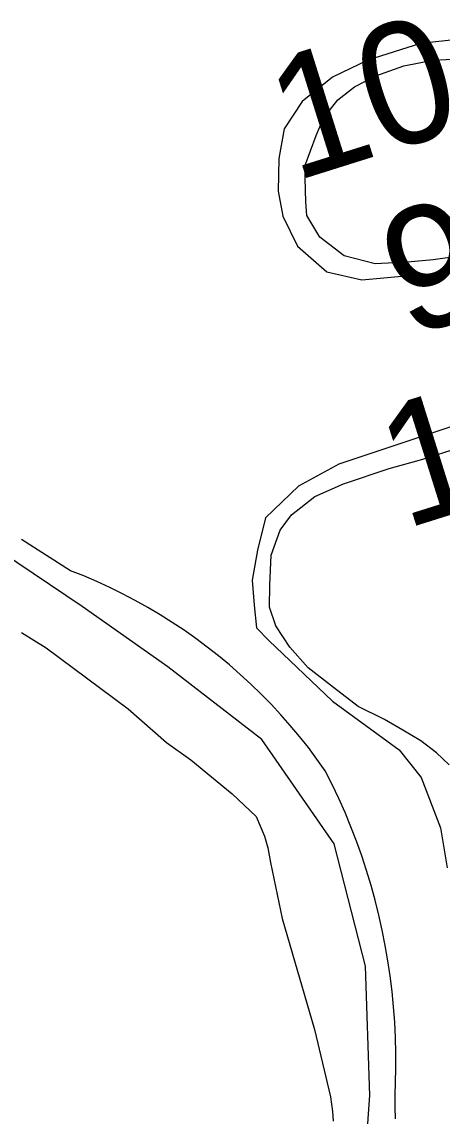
# Model space of a CAD drawing. Extents: x 3683402 to 3721514, y 487807 to 513565.
# Drawn here: x 3713577 to 3713808, y 503041 to 503641 of the extents above; entities that cross this region are included whole.
import ezdxf

# ---------------------------------------------------------------- set-up
doc = ezdxf.new("R2010")
doc.units = 0
for name, color, linetype in [('V-BORW-LINE', 7, 'Continuous'), ('V-RIVR-RANG', 7, 'Continuous'), ('V-SITE-VEGE', 7, 'Continuous'), ('V-TOPO-SHOR', 7, 'Continuous'), ('V-WETL-SWMP', 7, 'Continuous')]:
    doc.layers.add(name, color=color, linetype=linetype)

msp = doc.modelspace()

# ---------------------------------------------------------------- linework, layer by layer
at = {"layer": 'V-BORW-LINE'}
for points in [[(3713768.2, 503052.3299999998), (3713765.707, 503123.3959999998), (3713748.622, 503190.3079999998), (3713708.8140000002, 503247.62699999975), (3713657.261, 503287.4179999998), (3713610.222, 503320.47399999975), (3713529.883, 503374.4699999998), (3713455.7660000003, 503427.25699999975), (3713380.361, 503455.7529999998), (3713320.39, 503484.78899999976), (3713310.626, 503451.4049999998), (3713321.46, 503433.9559999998), (3713350.042, 503418.79399999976), (3713360.971, 503405.3899999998), (3713334.651, 503362.8669999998), (3713278.755, 503255.3609999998), (3713212.239, 503138.92399999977)], [(3713224.253, 502145.93699999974), (3713255.639, 502233.80399999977), (3713306.639, 502257.22499999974), (3713358.427, 502292.0839999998), (3713396.048, 502344.51199999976), (3713454.346, 502417.3959999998), (3713498.911, 502495.5039999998), (3713529.864, 502568.6169999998), (3713578.436, 502654.4719999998), (3713643.312, 502777.0309999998), (3713700.569, 502866.0429999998), (3713733.575, 502928.05599999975), (3713764.545, 503000.6949999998), (3713768.19, 503052.60899999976)]]:
    msp.add_lwpolyline(points, dxfattribs=at)
at = {"layer": 'V-SITE-VEGE'}
for p, q in [((3713817.804, 503631.63300000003), (3713795.86, 503629.243)), ((3713795.86, 503629.243), (3713766.961, 503620.115)), ((3713766.961, 503620.115), (3713747.644, 503610.83799999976)), ((3713747.644, 503610.83799999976), (3713731, 503597.4069999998)), ((3713731, 503597.4069999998), (3713721.1780000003, 503582.50199999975)), ((3713721.1780000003, 503582.50199999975), (3713718.181, 503566.118)), ((3713718.181, 503566.118), (3713717.901, 503548.32300000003)), ((3713717.901, 503548.32300000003), (3713720.4220000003, 503534.591)), ((3713720.4220000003, 503534.591), (3713728.3740000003, 503518.033)), ((3713728.3740000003, 503518.033), (3713744.5840000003, 503504.0839999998)), ((3713744.5840000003, 503504.0839999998), (3713763.686, 503499.67499999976)), ((3713763.686, 503499.67499999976), (3713789.738, 503501.9989999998)), ((3713789.738, 503501.9989999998), (3713826.742, 503504.15399999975)), ((3713829.59, 503424.691), (3713751.132, 503398.548)), ((3713751.132, 503398.548), (3713729.034, 503386.5739999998)), ((3713729.034, 503386.5739999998), (3713710.9560000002, 503369.059)), ((3713710.9560000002, 503369.059), (3713706.565, 503351.33)), ((3713603.79, 503340.135), (3713576.916, 503357.23999999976)), ((3713706.565, 503351.33), (3713703.569, 503334.94599999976)), ((3713611.083, 503337.24599999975), (3713603.79, 503340.1349999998)), ((3713618.296, 503334.1679999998), (3713611.083, 503337.24599999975)), ((3713625.429, 503330.9009999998), (3713618.296, 503334.1679999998)), ((3713632.475, 503327.44800000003), (3713625.429, 503330.9009999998)), ((3713703.569, 503334.94599999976), (3713704.722, 503321.234)), ((3713639.4250000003, 503323.8129999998), (3713632.475, 503327.4479999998)), ((3713646.278, 503319.995), (3713639.4250000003, 503323.813)), ((3713653.0300000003, 503316.00200000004), (3713646.278, 503319.995)), ((3713704.722, 503321.234), (3713705.895, 503308.89299999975)), ((3713659.676, 503311.832), (3713653.0300000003, 503316.00200000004)), ((3713666.2090000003, 503307.49), (3713659.676, 503311.832)), ((3713672.626, 503302.981), (3713666.2090000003, 503307.49)), ((3713705.895, 503308.89299999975), (3713712.631, 503301.94)), ((3713678.9250000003, 503298.3029999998), (3713672.626, 503302.981)), ((3713712.631, 503301.94), (3713747.703, 503268.523)), ((3713685.098, 503293.461), (3713678.9250000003, 503298.3029999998)), ((3713691.14, 503288.46), (3713685.098, 503293.461)), ((3713697.0500000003, 503283.303), (3713691.14, 503288.46)), ((3713702.823, 503277.995), (3713697.0500000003, 503283.303)), ((3713708.455, 503272.53500000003), (3713702.823, 503277.995)), ((3713713.944, 503266.9319999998), (3713708.455, 503272.53500000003)), ((3713719.2830000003, 503261.185), (3713713.944, 503266.9319999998)), ((3713747.703, 503268.523), (3713784.252, 503241.9279999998)), ((3713724.471, 503255.30099999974), (3713719.2830000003, 503261.185)), ((3713729.501, 503249.2819999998), (3713724.471, 503255.30099999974)), ((3713734.373, 503243.136), (3713729.501, 503249.282)), ((3713739.083, 503236.863), (3713734.373, 503243.136)), ((3713784.252, 503241.9279999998), (3713796.333, 503226.67600000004)), ((3713743.626, 503230.46899999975), (3713739.083, 503236.863)), ((3713747.4390000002, 503222.90199999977), (3713743.626, 503230.46899999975)), ((3713751.0640000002, 503215.242), (3713747.4390000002, 503222.90199999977)), ((3713796.333, 503226.67600000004), (3713806.852, 503199.124)), ((3713754.501, 503207.49700000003), (3713751.0640000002, 503215.242)), ((3713757.745, 503199.667), (3713754.501, 503207.49700000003)), ((3713760.794, 503191.762), (3713757.745, 503199.667)), ((3713806.852, 503199.124), (3713810.61, 503177.158)), ((3713763.651, 503183.783), (3713760.794, 503191.762)), ((3713766.309, 503175.7359999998), (3713763.651, 503183.783)), ((3713768.769, 503167.626), (3713766.309, 503175.7359999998)), ((3713771.0300000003, 503159.45900000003), (3713768.769, 503167.626)), ((3713773.086, 503151.238), (3713771.0300000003, 503159.45900000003)), ((3713774.944, 503142.97000000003), (3713773.086, 503151.238)), ((3713776.594, 503134.66000000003), (3713774.944, 503142.97000000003)), ((3713778.04, 503126.30999999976), (3713776.594, 503134.66000000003)), ((3713779.281, 503117.92499999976), (3713778.04, 503126.30999999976)), ((3713780.316, 503109.5139999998), (3713779.281, 503117.92499999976)), ((3713781.143, 503101.083), (3713780.316, 503109.5139999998)), ((3713781.761, 503092.63), (3713781.143, 503101.083)), ((3713782.173, 503084.166), (3713781.761, 503092.63)), ((3713782.378, 503075.696), (3713782.173, 503084.166)), ((3713782.37, 503067.223), (3713782.378, 503075.696)), ((3713781.9930000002, 503052.387), (3713782.37, 503067.223)), ((3713782.0300000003, 503046.02), (3713781.9930000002, 503052.387)), ((3713782.271, 503039.65899999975), (3713782.0300000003, 503046.02))]:
    msp.add_line(p, q, dxfattribs=at)
at = {"layer": 'V-TOPO-SHOR'}
msp.add_lwpolyline([(3713577.009, 503306.24100000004), (3713590.532, 503297.945), (3713635.424, 503264.351), (3713656.448, 503245.905), (3713669.816, 503236.498), (3713692.651, 503217.884), (3713705.6890000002, 503205.416), (3713710.395, 503194.613), (3713712.105, 503188.178), (3713713.651, 503180.20900000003), (3713719.992, 503149.456), (3713737.699, 503088.56700000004), (3713746.5870000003, 503051.642), (3713747.713, 503043.544), (3713748.051, 503038.381)], dxfattribs=at)
at = {"layer": 'V-WETL-SWMP'}
for points in [[(3713802.875, 503510.61), (3713788.839, 503509.376), (3713770.985, 503508.385), (3713754.127, 503512.838), (3713740.637, 503523.063), (3713733.543, 503534.825), (3713732.936, 503542.479), (3713732.5160000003, 503561.962), (3713738.6070000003, 503578.794), (3713742.7600000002, 503588.194), (3713750.565, 503598.264), (3713759.779, 503605.39900000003), (3713771.341, 503611.405), (3713786.72, 503616.98600000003), (3713802.6040000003, 503620.011), (3713824.464, 503621.121), (3713849.733, 503619.083), (3713870.228, 503614.39), (3713887.79, 503608.469), (3713900.038, 503600.267), (3713910.366, 503587.645)], [(3713822.395, 503513.396), (3713802.875, 503510.61)], [(3713811.596, 503233.614), (3713804.785, 503240.27400000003), (3713796.151, 503246.782), (3713786.234, 503252.764), (3713776.133, 503258.566), (3713761.684, 503265.712), (3713748.197, 503276.119), (3713734.3510000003, 503286.895), (3713724.154, 503298.16000000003), (3713716.514, 503309.93), (3713713.035, 503320.179), (3713713.225, 503332.189), (3713714.0330000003, 503348.74100000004), (3713718.981, 503362.314), (3713725.1210000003, 503370.772), (3713738.021, 503380.761), (3713753.605, 503387.79600000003), (3713778.674, 503396.136), (3713797.14, 503401.305), (3713816.715, 503407.548)]]:
    msp.add_lwpolyline(points, dxfattribs=at)

# ---------------------------------------------------------------- texts
at = {"layer": 'V-RIVR-RANG'}
for s, p in [('10.3', (3713726.6455178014, 503553.42549922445)), ('9.7', (3713788.587725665, 503468.07776522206)), ('11.5', (3713787.1195178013, 503362.7874992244))]:
    msp.add_text(s, height=66.99999999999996, rotation=17.458325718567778, dxfattribs=at).set_placement(p)

doc.saveas('drawing.dxf')
